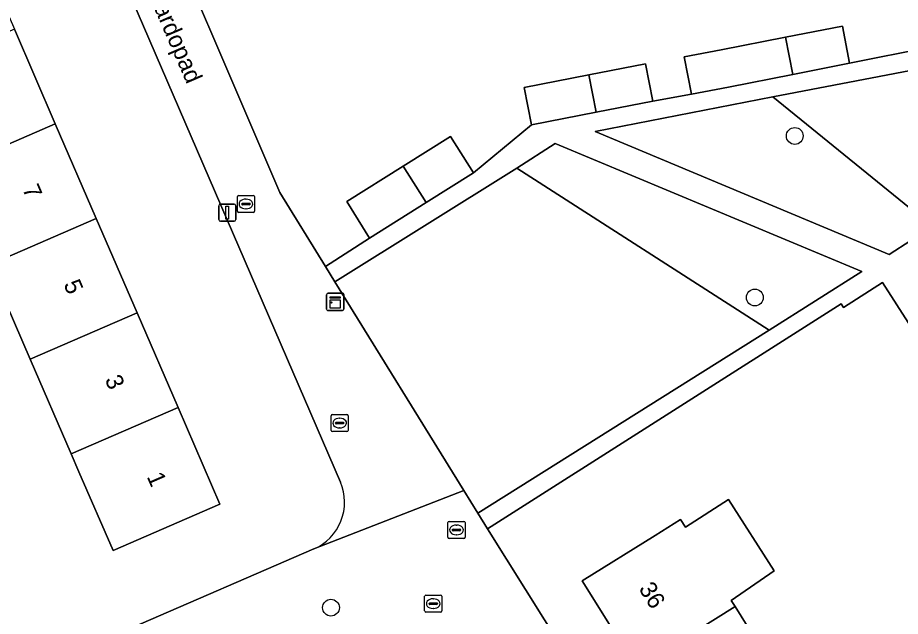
# Model space of a CAD drawing. Extents: x 159352 to 160617, y 385888 to 387323.
# Drawn here: x 159682.2 to 159733.6, y 386260.9 to 386295.8 of the extents above; entities that cross this region are included whole.
import ezdxf

# ---------------------------------------------------------------- set-up
doc = ezdxf.new("R2010")
doc.units = 0
for name, color, linetype in [('IMGEO_Boom', 7, 'Continuous'), ('IMGEO_Brandkraan', 7, 'Continuous'), ('IMGEO_Erf', 7, 'Continuous'), ('IMGEO_Groenvoorziening', 7, 'Continuous'), ('IMGEO_Kast', 7, 'Continuous'), ('IMGEO_Kolk', 7, 'Continuous'), ('IMGEO_Lichtmast', 7, 'Continuous'), ('IMGEO_Openbare_ruimte_label', 7, 'Continuous'), ('IMGEO_Pand', 7, 'Continuous'), ('IMGEO_Pand_nummerreeks', 7, 'Continuous'), ('IMGEO_Rioolput', 7, 'Continuous'), ('IMGEO_Voetpad_open', 7, 'Continuous')]:
    doc.layers.add(name, color=color, linetype=linetype)

msp = doc.modelspace()

# ---------------------------------------------------------------- linework, layer by layer
at = {"layer": 'IMGEO_Boom'}
for centre in [(159727.46, 386288.906), (159725.136, 386279.501), (159700.455, 386261.45)]:
    msp.add_circle(centre, 0.489, dxfattribs=at)
at = {"layer": 'IMGEO_Brandkraan'}
for p, q in [((159707.263, 386265.547), (159707.263, 386266.399)), ((159707.338, 386266.473), (159708.19, 386266.473)), ((159707.751, 386266.253), (159707.776, 386266.253)), ((159708.264, 386266.399), (159708.264, 386265.547)), ((159707.522, 386265.967), (159707.522, 386265.979)), ((159707.96, 386265.93), (159707.562, 386265.93)), ((159707.565, 386266.016), (159707.963, 386266.016)), ((159707.774, 386265.693), (159707.749, 386265.693)), ((159708.006, 386265.979), (159708.006, 386265.967)), ((159708.19, 386265.473), (159707.338, 386265.473))]:
    msp.add_line(p, q, dxfattribs=at)
for points in [[(159707.263, 386265.547), (159707.263, 386266.399)], [(159707.338, 386266.473), (159708.19, 386266.473)], [(159708.264, 386266.399), (159708.264, 386265.547)], [(159708.19, 386265.473), (159707.338, 386265.473)]]:
    msp.add_lwpolyline(points, dxfattribs=at)
for centre, radius, start, end in [((159707.34, 386266.397), 0.0765, 91.552, 178.448), ((159707.34, 386266.397), 0.0765, 91.552, 178.448), ((159708.188, 386266.397), 0.0765, 1.552, 88.448), ((159708.188, 386266.397), 0.0765, 1.552, 88.448), ((159707.562, 386265.976), 0.0403, 85.8775, 175.7526), ((159707.559, 386265.966), 0.0366, 178.938, 274.7102), ((159707.963, 386265.973), 0.043, 264.8664, 352.4533), ((159707.967, 386265.978), 0.0386, 1.7309, 96.639), ((159707.34, 386265.549), 0.0765, 181.552, 268.448), ((159707.34, 386265.549), 0.0765, 181.552, 268.448), ((159708.188, 386265.549), 0.0765, 271.552, 358.448), ((159708.188, 386265.549), 0.0765, 271.552, 358.448)]:
    msp.add_arc(centre, radius, start, end, dxfattribs=at)
for centre, major_axis, ratio, start_param, end_param in [((159707.75, 386265.973), (-0.387, 0.002), 0.722429, 4.712389, 7.853982), ((159707.775, 386265.973), (-0.39, 0.002), 0.717154, 1.570796, 4.712389)]:
    msp.add_ellipse(centre, major_axis=major_axis, ratio=ratio, start_param=start_param, end_param=end_param, dxfattribs=at)
at = {"layer": 'IMGEO_Erf'}
for points in [[(159684.675, 386306.593), (159662.967, 386297.224), (159666.737, 386288.494), (159668.247, 386284.999), (159665.868, 386283.972), (159666.716, 386282.012), (159669.102, 386283.045), (159670.095, 386280.751), (159671.505, 386277.494), (159672.931, 386274.199), (159673.89, 386271.984), (159671.504, 386270.951), (159672.472, 386268.715), (159674.858, 386269.748), (159676.268, 386266.491), (159677.694, 386263.196), (159675.308, 386262.163), (159678.131, 386255.638), (159699.462, 386264.867)], [(159701.006, 386268.753), (159684.675, 386306.593)], [(159689.082, 386305.236), (159697.471, 386285.615), (159700.131, 386281.311), (159702.704, 386282.965), (159701.371, 386285.092), (159704.664, 386287.155), (159707.422, 386288.882), (159708.755, 386286.755), (159712.133, 386289.552), (159711.71, 386291.719), (159715.47, 386292.454), (159718.77, 386293.099), (159719.193, 386290.931), (159721.449, 386291.336), (159721.026, 386293.503), (159723.172, 386293.922), (159726.932, 386294.657), (159730.232, 386295.302), (159730.655, 386293.134), (159735.332, 386294.07), (159734.836, 386296.623), (159738.272, 386297.291), (159738.001, 386298.687)], [(159747.163, 386257.648), (159744.743, 386256.118), (159742.651, 386259.427), (159740.817, 386262.329), (159743.237, 386263.859), (159740.975, 386267.538), (159738.555, 386266.008), (159736.465, 386269.315), (159734.629, 386272.219), (159737.049, 386273.749), (159735.739, 386275.442), (159732.563, 386280.372), (159730.296, 386278.912), (159730.161, 386279.136), (159709.565, 386266.048), (159737.124, 386222.064)], [(159733.75, 386233.191), (159730.653, 386238.14), (159727.557, 386243.087), (159724.456, 386248.041), (159723.23, 386250), (159721.363, 386252.982), (159718.266, 386257.931), (159715.091, 386263.004), (159719.33, 386265.657), (159720.811, 386266.583), (159721.092, 386266.135), (159723.603, 386267.744), (159726.269, 386263.593), (159723.762, 386261.867), (159723.986, 386261.509), (159727.082, 386256.56), (159730.174, 386251.619), (159731.187, 386250), (159733.275, 386246.664), (159736.37, 386241.716)]]:
    msp.add_lwpolyline(points, dxfattribs=at)
msp.add_lwpolyline([(159680.559, 386281.413), (159678.178, 386286.914), (159675.796, 386292.416), (159673.355, 386298.054), (159674.994, 386298.764), (159679.582, 386300.75), (159682.023, 386295.112), (159684.404, 386289.61), (159686.786, 386284.108), (159689.167, 386278.607), (159691.549, 386273.105), (159693.99, 386267.465), (159687.764, 386264.77), (159685.777, 386269.359), (159685.322, 386270.41), (159682.941, 386275.911)], close=True, dxfattribs=at)
msp.add_arc((159698.292, 386267.582), 2.956, 293.319, 23.3428, dxfattribs=at)
at = {"layer": 'IMGEO_Groenvoorziening'}
for points in [[(159735.483, 386283.635), (159745.567, 386290.056), (159744.357, 386294.646), (159726.186, 386291.179)], [(159726.186, 386291.179), (159715.834, 386289.168), (159732.956, 386282.015), (159735.483, 386283.635)], [(159725.976, 386277.599), (159731.366, 386281.024), (159713.509, 386288.475), (159711.275, 386287.034)], [(159711.275, 386287.034), (159700.683, 386280.417), (159708.189, 386268.272), (159709.001, 386266.959), (159725.976, 386277.599)]]:
    msp.add_lwpolyline(points, close=True, dxfattribs=at)
at = {"layer": 'IMGEO_Kast'}
for p, q in [((159700.204, 386278.825), (159700.204, 386279.666)), ((159700.204, 386279.666), (159700.204, 386278.825)), ((159700.279, 386279.75), (159701.12, 386279.75)), ((159701.12, 386279.75), (159700.279, 386279.75)), ((159701.204, 386279.675), (159701.204, 386278.834)), ((159701.204, 386278.834), (159701.204, 386279.675)), ((159701.129, 386278.75), (159700.288, 386278.75)), ((159700.288, 386278.75), (159701.129, 386278.75))]:
    msp.add_line(p, q, dxfattribs=at)
for points in [[(159700.399, 386279.54), (159700.999, 386279.54), (159700.999, 386279.455), (159700.399, 386279.455), (159700.399, 386279.54)], [(159700.399, 386279.365), (159700.999, 386279.365), (159700.999, 386278.876), (159700.399, 386278.876), (159700.399, 386279.365)]]:
    msp.add_lwpolyline(points, dxfattribs=at)
msp.add_circle((159700.483, 386279.214), 0.0377, dxfattribs=at)
for centre, start, end in [((159700.282, 386279.672), 92.4484, 184.2845), ((159700.282, 386279.672), 92.4484, 184.2845), ((159701.126, 386279.672), 2.4484, 94.2845), ((159701.126, 386279.672), 2.4484, 94.2845), ((159700.282, 386278.828), 182.4484, 274.2845), ((159700.282, 386278.828), 182.4484, 274.2845), ((159701.126, 386278.828), 272.4484, 4.2845), ((159701.126, 386278.828), 272.4484, 4.2845)]:
    msp.add_arc(centre, 0.0779, start, end, dxfattribs=at)
at = {"layer": 'IMGEO_Kolk'}
for p, q in [((159695.005, 386284.521), (159695.005, 386285.373)), ((159695.08, 386285.447), (159695.932, 386285.447)), ((159695.493, 386285.227), (159695.518, 386285.227)), ((159696.006, 386285.373), (159696.006, 386284.521)), ((159695.264, 386284.941), (159695.264, 386284.953)), ((159695.702, 386284.904), (159695.304, 386284.904)), ((159695.307, 386284.99), (159695.705, 386284.99)), ((159695.516, 386284.667), (159695.491, 386284.667)), ((159695.748, 386284.953), (159695.748, 386284.941)), ((159695.932, 386284.447), (159695.08, 386284.447)), ((159700.461, 386271.769), (159700.461, 386272.621)), ((159700.536, 386272.695), (159701.388, 386272.695)), ((159700.949, 386272.475), (159700.974, 386272.475)), ((159701.462, 386272.621), (159701.462, 386271.769)), ((159700.72, 386272.189), (159700.72, 386272.201)), ((159701.158, 386272.152), (159700.76, 386272.152)), ((159700.763, 386272.238), (159701.161, 386272.238)), ((159700.972, 386271.915), (159700.947, 386271.915)), ((159701.204, 386272.201), (159701.204, 386272.189)), ((159701.388, 386271.695), (159700.536, 386271.695))]:
    msp.add_line(p, q, dxfattribs=at)
for points in [[(159695.005, 386284.521), (159695.005, 386285.373)], [(159695.08, 386285.447), (159695.932, 386285.447)], [(159696.006, 386285.373), (159696.006, 386284.521)], [(159695.932, 386284.447), (159695.08, 386284.447)], [(159700.461, 386271.769), (159700.461, 386272.621)], [(159700.536, 386272.695), (159701.388, 386272.695)], [(159701.462, 386272.621), (159701.462, 386271.769)], [(159701.388, 386271.695), (159700.536, 386271.695)]]:
    msp.add_lwpolyline(points, dxfattribs=at)
for centre, radius, start, end in [((159695.082, 386285.371), 0.0765, 91.552, 178.448), ((159695.082, 386285.371), 0.0765, 91.552, 178.448), ((159695.93, 386285.371), 0.0765, 1.552, 88.448), ((159695.93, 386285.371), 0.0765, 1.552, 88.448), ((159695.304, 386284.95), 0.0403, 85.8775, 175.7526), ((159695.301, 386284.94), 0.0366, 178.938, 274.7102), ((159695.705, 386284.947), 0.043, 264.8664, 352.4533), ((159695.709, 386284.952), 0.0386, 1.7309, 96.639), ((159695.082, 386284.523), 0.0765, 181.552, 268.448), ((159695.082, 386284.523), 0.0765, 181.552, 268.448), ((159695.93, 386284.523), 0.0765, 271.552, 358.448), ((159695.93, 386284.523), 0.0765, 271.552, 358.448), ((159700.538, 386272.619), 0.0765, 91.552, 178.448), ((159700.538, 386272.619), 0.0765, 91.552, 178.448), ((159701.386, 386272.619), 0.0765, 1.552, 88.448), ((159701.386, 386272.619), 0.0765, 1.552, 88.448), ((159700.538, 386271.771), 0.0765, 181.552, 268.448), ((159700.538, 386271.771), 0.0765, 181.552, 268.448), ((159700.76, 386272.198), 0.0403, 85.8775, 175.7526), ((159700.757, 386272.188), 0.0366, 178.938, 274.7102), ((159701.161, 386272.195), 0.043, 264.8664, 352.4533), ((159701.165, 386272.2), 0.0386, 1.7309, 96.639), ((159701.386, 386271.771), 0.0765, 271.552, 358.448), ((159701.386, 386271.771), 0.0765, 271.552, 358.448)]:
    msp.add_arc(centre, radius, start, end, dxfattribs=at)
for centre, major_axis, ratio, start_param, end_param in [((159695.492, 386284.947), (-0.387, 0.002), 0.722429, 4.712389, 7.853982), ((159695.517, 386284.947), (-0.39, 0.002), 0.717154, 1.570796, 4.712389), ((159700.948, 386272.195), (-0.387, 0.002), 0.722429, 4.712389, 7.853982), ((159700.973, 386272.195), (-0.39, 0.002), 0.717154, 1.570796, 4.712389)]:
    msp.add_ellipse(centre, major_axis=major_axis, ratio=ratio, start_param=start_param, end_param=end_param, dxfattribs=at)
at = {"layer": 'IMGEO_Lichtmast'}
for p, q in [((159693.922, 386284.039), (159693.922, 386284.839)), ((159693.922, 386284.839), (159693.922, 386284.039)), ((159694.022, 386284.939), (159694.812, 386284.939)), ((159694.812, 386284.939), (159694.022, 386284.939)), ((159694.912, 386284.839), (159694.912, 386284.039)), ((159694.912, 386284.039), (159694.912, 386284.839)), ((159694.812, 386283.939), (159694.022, 386283.939)), ((159694.022, 386283.939), (159694.812, 386283.939))]:
    msp.add_line(p, q, dxfattribs=at)
msp.add_lwpolyline([(159694.342, 386284.814), (159694.492, 386284.814), (159694.492, 386284.064), (159694.342, 386284.064), (159694.342, 386284.814)], dxfattribs=at)
for centre, start, end in [((159694.022, 386284.839), 90, 180), ((159694.022, 386284.839), 90, 180), ((159694.812, 386284.839), 0, 90), ((159694.812, 386284.839), 360, 90), ((159694.022, 386284.039), 180, 270), ((159694.022, 386284.039), 180, 270), ((159694.812, 386284.039), 270, 0), ((159694.812, 386284.039), 270, 0)]:
    msp.add_arc(centre, 0.1, start, end, dxfattribs=at)
at = {"layer": 'IMGEO_Pand'}
for points in [[(159675.796, 386292.416), (159678.178, 386286.914), (159684.404, 386289.61), (159682.023, 386295.112)], [(159730.655, 386293.134), (159730.232, 386295.302), (159726.932, 386294.657), (159727.352, 386292.489)], [(159726.932, 386294.657), (159723.172, 386293.922), (159721.026, 386293.503), (159721.449, 386291.336), (159723.595, 386291.755), (159727.352, 386292.489)], [(159719.193, 386290.931), (159718.77, 386293.099), (159715.47, 386292.454), (159715.89, 386290.286)], [(159711.71, 386291.719), (159712.133, 386289.552), (159715.89, 386290.286), (159715.47, 386292.454)], [(159678.178, 386286.914), (159680.559, 386281.413), (159686.786, 386284.108), (159684.404, 386289.61)], [(159708.755, 386286.755), (159707.422, 386288.882), (159704.664, 386287.155), (159705.997, 386285.027)], [(159704.664, 386287.155), (159701.371, 386285.092), (159702.704, 386282.965), (159705.997, 386285.027)], [(159680.559, 386281.413), (159682.941, 386275.911), (159689.167, 386278.607), (159686.786, 386284.108)], [(159691.549, 386273.105), (159689.167, 386278.607), (159682.941, 386275.911), (159685.322, 386270.41)], [(159685.322, 386270.41), (159685.777, 386269.359), (159687.764, 386264.77), (159693.99, 386267.465), (159691.549, 386273.105)], [(159721.092, 386266.135), (159720.811, 386266.583), (159719.33, 386265.657), (159715.091, 386263.004), (159718.266, 386257.931), (159723.986, 386261.509), (159723.762, 386261.867), (159726.269, 386263.593), (159723.603, 386267.744)], [(159718.266, 386257.931), (159721.363, 386252.982), (159727.082, 386256.56), (159723.986, 386261.509)]]:
    msp.add_lwpolyline(points, close=True, dxfattribs=at)
at = {"layer": 'IMGEO_Rioolput'}
for p, q in [((159705.911, 386261.258), (159705.911, 386262.11)), ((159705.986, 386262.184), (159706.838, 386262.184)), ((159706.912, 386262.11), (159706.912, 386261.258)), ((159706.17, 386261.678), (159706.17, 386261.69)), ((159706.608, 386261.641), (159706.21, 386261.641)), ((159706.213, 386261.727), (159706.611, 386261.727)), ((159706.399, 386261.964), (159706.424, 386261.964)), ((159706.654, 386261.69), (159706.654, 386261.678)), ((159706.838, 386261.184), (159705.986, 386261.184)), ((159706.422, 386261.404), (159706.397, 386261.404))]:
    msp.add_line(p, q, dxfattribs=at)
for points in [[(159705.911, 386261.258), (159705.911, 386262.11)], [(159705.986, 386262.184), (159706.838, 386262.184)], [(159706.912, 386262.11), (159706.912, 386261.258)], [(159706.838, 386261.184), (159705.986, 386261.184)]]:
    msp.add_lwpolyline(points, dxfattribs=at)
for centre, radius, start, end in [((159705.988, 386262.108), 0.0765, 91.552, 178.448), ((159705.988, 386262.108), 0.0765, 91.552, 178.448), ((159706.836, 386262.108), 0.0765, 1.552, 88.448), ((159706.836, 386262.108), 0.0765, 1.552, 88.448), ((159706.21, 386261.687), 0.0403, 85.8775, 175.7526), ((159706.207, 386261.677), 0.0366, 178.938, 274.7102), ((159706.611, 386261.684), 0.043, 264.8664, 352.4533), ((159706.615, 386261.689), 0.0386, 1.7309, 96.639), ((159705.988, 386261.26), 0.0765, 181.552, 268.448), ((159705.988, 386261.26), 0.0765, 181.552, 268.448), ((159706.836, 386261.26), 0.0765, 271.552, 358.448), ((159706.836, 386261.26), 0.0765, 271.552, 358.448)]:
    msp.add_arc(centre, radius, start, end, dxfattribs=at)
for centre, major_axis, ratio, start_param, end_param in [((159706.398, 386261.684), (-0.387, 0.002), 0.722429, 4.712389, 7.853982), ((159706.423, 386261.684), (-0.39, 0.002), 0.717154, 1.570796, 4.712389)]:
    msp.add_ellipse(centre, major_axis=major_axis, ratio=ratio, start_param=start_param, end_param=end_param, dxfattribs=at)
at = {"layer": 'IMGEO_Voetpad_open'}
for points in [[(159689.161, 386307.308), (159684.675, 386306.593), (159701.006, 386268.753)], [(159700.683, 386280.417), (159700.131, 386281.311), (159697.471, 386285.615), (159689.082, 386305.236)], [(159735.332, 386294.07), (159730.655, 386293.134), (159727.352, 386292.489), (159723.595, 386291.755), (159721.449, 386291.336), (159719.193, 386290.931), (159715.89, 386290.286), (159712.133, 386289.552), (159708.755, 386286.755), (159705.997, 386285.027), (159702.704, 386282.965), (159700.131, 386281.311), (159700.683, 386280.417), (159711.275, 386287.034), (159713.509, 386288.475), (159731.366, 386281.024), (159725.976, 386277.599), (159709.001, 386266.959), (159709.565, 386266.048), (159730.161, 386279.136), (159730.296, 386278.912), (159732.563, 386280.372), (159735.739, 386275.442)], [(159699.462, 386264.867), (159708.189, 386268.272), (159700.683, 386280.417)], [(159709.565, 386266.048), (159709.001, 386266.959), (159708.189, 386268.272), (159699.462, 386264.867), (159678.131, 386255.638), (159676.842, 386255.08), (159665.102, 386250), (159655.763, 386245.959), (159655.677, 386245.872), (159650.446, 386243.55)], [(159737.124, 386222.064), (159709.565, 386266.048)]]:
    msp.add_lwpolyline(points, dxfattribs=at)
msp.add_lwpolyline([(159745.567, 386290.056), (159735.483, 386283.635), (159732.956, 386282.015), (159715.834, 386289.168), (159726.186, 386291.179), (159744.357, 386294.646), (159756.509, 386296.983)], close=True, dxfattribs=at)
msp.add_arc((159698.292, 386267.582), 2.956, 293.319, 23.3428, dxfattribs=at)

# ---------------------------------------------------------------- texts
at = {"layer": 'IMGEO_Openbare_ruimte_label'}
msp.add_text('Lombardopad', height=1, rotation=293.334, dxfattribs=at).set_placement((159688.808, 386299.451))
at = {"layer": 'IMGEO_Pand_nummerreeks'}
for s, rotation, p in [('7', 293.4062, (159682.466, 386285.83)), ('5', 293.4062, (159684.867, 386280.283)), ('3', 293.4062, (159687.269, 386274.735)), ('1', 293.4062, (159689.715, 386269.084)), ('36', 302.0396, (159718.347, 386262.552))]:
    msp.add_text(s, height=1, rotation=rotation, dxfattribs=at).set_placement(p)

doc.saveas('drawing.dxf')
